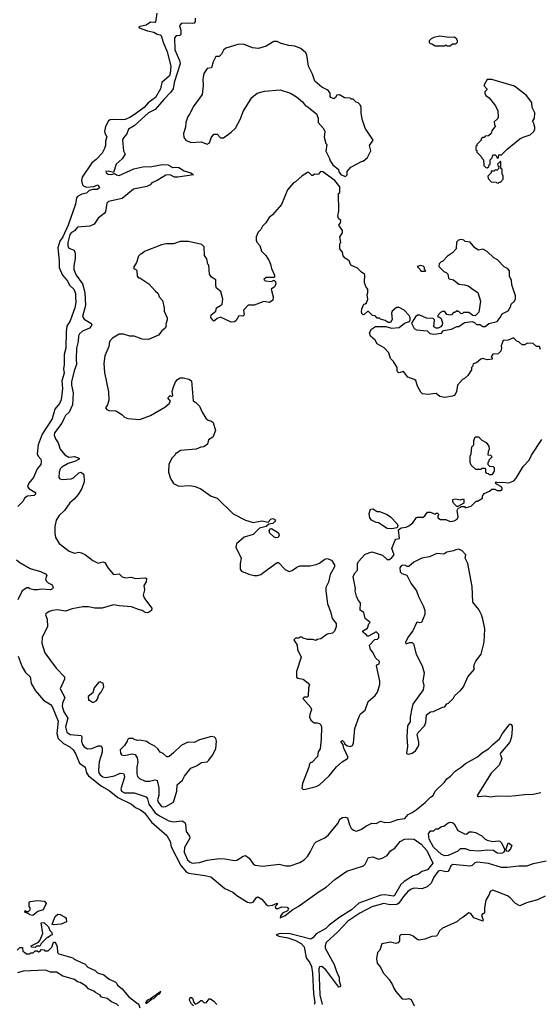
# Model space of a CAD drawing. Extents: x 2086813 to 2278017, y 548126 to 753336.
# Tile 403 of 461: x 2248964 to 2253741, y 668218 to 677261. Entities that reach past the tile are written whole.
import ezdxf

# ---------------------------------------------------------------- set-up
doc = ezdxf.new("R2010")
doc.units = 0

msp = doc.modelspace()

# ---------------------------------------------------------------- linework, layer by layer
at = {"layer": '0CON10XD'}
for points in [[(2250221.7, 677321.7), (2250211.2, 677238.8), (2250205, 677234), (2250165, 677237.1), (2250125, 677210.4), (2250057.5, 677195), (2250060, 677185), (2250135, 677157.5), (2250195.6, 677145.6)], [(2250573.3, 677275), (2250573.8, 677245), (2250565, 677230), (2250550, 677225), (2250505, 677230), (2250445, 677224.2), (2250430, 677205), (2250443.3, 677165), (2250442, 677125), (2250433, 677117), (2250399, 677111), (2250385.2, 677094.8), (2250387.9, 676985), (2250431.3, 676885), (2250434.8, 676855), (2250381.3, 676685), (2250372.7, 676625), (2250348.3, 676591.7), (2250285, 676527.7), (2250207.5, 676435), (2250145, 676403.8), (2250015, 676284.4), (2249961.4, 676255), (2249946.4, 676213.6), (2249915, 676175.6), (2249907.2, 676155), (2249916.7, 676055), (2249932.5, 676025), (2249905, 675983.3), (2249850, 675935), (2249825, 675857.5), (2249775, 675870.8), (2249753.3, 675865), (2249756, 675855), (2249775, 675842), (2249805, 675838.9), (2249835, 675847.5), (2249853.3, 675835), (2249875, 675830), (2250010.5, 675889.5), (2250095, 675909.4), (2250175, 675913.2), (2250275, 675932.1), (2250327.3, 675927.3), (2250346.7, 675916.7)], [(2250195.6, 677145.6), (2250225, 677127.3), (2250253.1, 677123.1), (2250262.2, 677115), (2250279.7, 677055), (2250318, 676965), (2250351.4, 676835), (2250344.7, 676765), (2250337.4, 676745), (2250269.2, 676685), (2250256.2, 676625), (2250210.5, 676545), (2250142.4, 676497.6), (2250105, 676455.4), (2250025.4, 676395), (2249975, 676362.5), (2249932, 676345), (2249895, 676340.8), (2249824.7, 676345.3), (2249795, 676340.9), (2249779.2, 676330.8), (2249750.6, 676279.4), (2249742.3, 676235), (2249745, 676218), (2249763.8, 676185), (2249749.5, 676145), (2249750, 676105), (2249742.9, 676077.1), (2249721.8, 676035), (2249665, 675975.4), (2249624.8, 675945), (2249537.2, 675815), (2249532, 675785), (2249541.1, 675745), (2249552, 675732), (2249575, 675723.3), (2249641.7, 675728.3), (2249685, 675745.5), (2249694.3, 675715), (2249675, 675701.8), (2249635, 675700.6), (2249599.5, 675690.5), (2249575, 675666.5), (2249535, 675657.3), (2249495, 675637.4), (2249484.3, 675625.7), (2249475.6, 675565), (2249406.8, 675375), (2249357.8, 675265), (2249333.3, 675226.7), (2249312.6, 675165), (2249325.2, 675045), (2249325.2, 674985), (2249355.8, 674915.8), (2249398.6, 674865), (2249425, 674820.7), (2249461.6, 674785), (2249475.7, 674745.7), (2249476.6, 674713.4), (2249477.6, 674665), (2249468.8, 674615), (2249426.9, 674495), (2249397.1, 674445), (2249388.4, 674395), (2249386.7, 674245), (2249371.6, 674185), (2249371.4, 674095), (2249364.7, 674055.3), (2249371.6, 674015), (2249351.1, 673945), (2249357.2, 673872.8), (2249345, 673768.8), (2249329.3, 673735), (2249284.7, 673685), (2249262.2, 673595), (2249169.8, 673455), (2249133, 673355), (2249124.7, 673274.7), (2249132, 673252), (2249157.9, 673225), (2249161.2, 673205), (2249157.1, 673175), (2249125, 673135.6), (2249090, 673055), (2249046.5, 673005), (2249034.4, 672975), (2249048.6, 672955), (2249101.2, 672921.2), (2249111.9, 672905), (2249095, 672889.6), (2249036.2, 672885), (2249010.6, 672869.4), (2248991.4, 672835), (2248945, 672791.1)], [(2251955, 675820), (2251970, 675835), (2251970, 675865), (2252002.5, 675905), (2252105, 675960), (2252115, 675960), (2252156.4, 675993.6), (2252187.5, 676055), (2252172.5, 676105), (2252207.5, 676155), (2252133.3, 676265), (2252107, 676347), (2252097.5, 676405), (2252097, 676457), (2252088.3, 676478.3), (2252068.3, 676498.3), (2252051.7, 676501.7), (2252025, 676530), (2252005, 676530), (2251995, 676540), (2251943, 676543), (2251899.3, 676569.3), (2251875, 676567.5), (2251863, 676547), (2251845, 676532.5), (2251820, 676545), (2251812.5, 676555), (2251812.5, 676585), (2251796.4, 676606.4), (2251785, 676617.5), (2251735, 676640), (2251672.5, 676695), (2251651.7, 676761.7), (2251613, 676833), (2251600, 676935), (2251590, 676955), (2251545, 676997.5), (2251487, 677017), (2251433.6, 677023.6), (2251363, 677043), (2251325, 677060), (2251295, 677060), (2251225, 677017.5), (2251155, 676997.5), (2251100.7, 677000.7), (2251016.4, 677036.4), (2250965, 677033.3), (2250855, 677000), (2250835, 676980), (2250814.6, 676945.4), (2250795, 676923.3), (2250765, 676923.3), (2250738, 676875), (2250725, 676817.5), (2250685, 676813.3), (2250654.2, 676765), (2250644.2, 676715), (2250647.5, 676655), (2250638, 676575), (2250555, 676460), (2250526, 676395), (2250507.3, 676372.7), (2250487.5, 676315), (2250485.9, 676274.1), (2250467.5, 676215), (2250468.3, 676178.3), (2250487.5, 676155), (2250535, 676132), (2250629.6, 676139.5), (2250685, 676116.7), (2250705, 676130), (2250722, 676175), (2250745, 676210), (2250775, 676210), (2250805, 676176.7), (2250835, 676176.7), (2250905, 676226.7), (2250943.3, 676265), (2250985.9, 676344.1), (2251015, 676417.5), (2251095, 676547.5), (2251143.9, 676586.1), (2251210, 676605), (2251353.6, 676616.4), (2251450, 676585), (2251503, 676553), (2251557.5, 676505), (2251585, 676470), (2251600, 676465), (2251686.4, 676396.4), (2251702.5, 676355), (2251702.5, 676315), (2251752.5, 676262.5), (2251762.5, 676235), (2251757, 676183), (2251773.3, 676125), (2251782.5, 676115), (2251773.6, 676053.6), (2251807, 675987), (2251813, 675963), (2251837, 675927), (2251890, 675885), (2251893, 675863), (2251912.5, 675835), (2251955, 675820)], [(2252915, 677020), (2252935, 677040), (2252965, 677040), (2252980, 677055), (2252982.5, 677065), (2252975, 677082.5), (2252955, 677100), (2252905, 677097.5), (2252815, 677110), (2252765, 677097.5), (2252740, 677085), (2252720, 677065), (2252721.7, 677051.7), (2252731.7, 677041.7), (2252745, 677040), (2252775, 677020), (2252865, 677020), (2252875, 677030), (2252885, 677020), (2252915, 677020)], [(2253255, 675900), (2253268.3, 675911.7), (2253271.7, 675928.3), (2253280, 675935), (2253280, 675975), (2253298.3, 675991.7), (2253301.7, 676008.3), (2253311.7, 676018.3), (2253328.3, 676018.3), (2253338.3, 676008.3), (2253341.7, 675991.7), (2253358.3, 675991.7), (2253361.7, 676018.3), (2253385, 676020), (2253437, 676073), (2253555, 676167.5), (2253585, 676183.3), (2253648.3, 676201.7), (2253682.5, 676235), (2253692.5, 676255), (2253692.5, 676275), (2253680, 676315), (2253670, 676325), (2253687.5, 676355), (2253690, 676405), (2253666.7, 676455), (2253665, 676500), (2253615.9, 676565.9), (2253505, 676650), (2253295, 676712.5), (2253255, 676710), (2253223, 676657), (2253250, 676625), (2253250, 676615), (2253233, 676597), (2253232.5, 676585), (2253242.5, 676565), (2253271.7, 676541.7), (2253330.7, 676470.7), (2253351.2, 676425), (2253354, 676365), (2253348.8, 676351.2), (2253318.3, 676321.7), (2253320, 676295), (2253330, 676285), (2253295, 676240), (2253290, 676215), (2253267, 676193), (2253235, 676190), (2253225, 676180), (2253215, 676180), (2253200, 676165), (2253200, 676155), (2253160, 676115), (2253158.3, 676101.7), (2253150, 676095), (2253150, 676065), (2253158.3, 676058.3), (2253160, 676045), (2253200, 676005), (2253205, 675990), (2253220, 675975), (2253223, 675923), (2253241.7, 675901.7), (2253255, 675900)], [(2253355, 675760), (2253365, 675770), (2253375, 675770), (2253400, 675795), (2253400, 675825), (2253390, 675845), (2253390, 675885), (2253380, 675895), (2253380, 675955), (2253375, 675960), (2253350, 675935), (2253351.7, 675921.7), (2253360, 675915), (2253358.3, 675891.7), (2253345, 675880), (2253325, 675880), (2253315, 675870), (2253291.7, 675868.3), (2253290, 675855), (2253260, 675825), (2253261.7, 675801.7), (2253291.7, 675771.7), (2253335, 675770), (2253341.7, 675761.7), (2253355, 675760)], [(2250346.7, 675916.7), (2250365, 675904.4), (2250395, 675907.5), (2250425, 675902.5), (2250474, 675874), (2250533.8, 675855), (2250557.5, 675835), (2250413.4, 675813.4), (2250385, 675815.6), (2250345, 675836.8), (2250305, 675832), (2250225, 675782.9), (2250177.1, 675762.9), (2250161.2, 675745), (2250131.7, 675728.3), (2250009.2, 675705), (2249905, 675618.8), (2249779.1, 675590.9), (2249763.8, 675575), (2249750, 675495), (2249739.6, 675480.5), (2249682.3, 675437.7), (2249645.9, 675384.1), (2249606.1, 675363.9), (2249495, 675356.7), (2249467.9, 675322.1), (2249438.6, 675305), (2249425, 675288.1), (2249405.6, 675215), (2249405, 675182.5), (2249415, 675161.2), (2249463, 675143), (2249472.5, 675117.5), (2249473.6, 675066.4), (2249459.3, 675000.7), (2249458.8, 674965), (2249483.1, 674915), (2249538.7, 674835), (2249559.7, 674755), (2249566.5, 674635), (2249540.9, 674535), (2249555, 674510.6), (2249617.5, 674475), (2249624.3, 674464.3), (2249619.1, 674445), (2249605, 674426.4), (2249539.3, 674400.7), (2249512.9, 674375), (2249503.5, 674356.5), (2249501.2, 674305), (2249486.1, 674245), (2249481.5, 674145), (2249485.5, 674095), (2249463.3, 674036.7), (2249439, 673935), (2249438.8, 673905), (2249453.2, 673833.2), (2249447.9, 673725), (2249418.6, 673655), (2249384.2, 673625), (2249367.1, 673595), (2249351.1, 673555), (2249281.8, 673465), (2249280.9, 673445), (2249291.9, 673411.9), (2249315.8, 673375), (2249334, 673315), (2249376.2, 673265), (2249415, 673244.1), (2249465, 673250.4), (2249510, 673235), (2249510, 673225), (2249474.2, 673205), (2249407.5, 673185), (2249348.9, 673151.1), (2249335.6, 673135), (2249324.3, 673105), (2249321.2, 673055), (2249333, 673043), (2249355, 673036.9), (2249435, 673042.7), (2249456.7, 673053.3), (2249505, 673098), (2249526.4, 673106.4), (2249553.3, 673083.3), (2249556.4, 673015), (2249532.7, 672955), (2249498.7, 672901.3), (2249462.4, 672857.6), (2249424, 672825), (2249375.6, 672754.4), (2249325, 672705.8), (2249297.1, 672665), (2249284.4, 672605), (2249285.6, 672545), (2249293.1, 672505), (2249325, 672448.8), (2249418.8, 672378.8), (2249465, 672362.5), (2249505, 672370.9), (2249532, 672365), (2249567.1, 672347.1), (2249635, 672294.5), (2249685, 672270.8), (2249725, 672281.2), (2249745, 672276.5), (2249775, 672222.5), (2249825, 672166.2), (2249875, 672172), (2249905, 672143.8), (2249935, 672135.6), (2249985, 672141.2), (2250025, 672130), (2250114.1, 672134.1), (2250128.3, 672128.3), (2250123, 672097), (2250101.2, 672065), (2250107.5, 672025), (2250096.2, 671975), (2250108, 671945), (2250176, 671855), (2250174.2, 671835.8), (2250155, 671821.4), (2250135, 671814), (2250115, 671816.2), (2250086.7, 671835), (2250052.6, 671842.6), (2249990.6, 671869.4), (2249877.2, 671877.2), (2249825, 671887.5), (2249720, 671855), (2249653.9, 671856.1), (2249595, 671868.6), (2249541.7, 671868.3), (2249445, 671850), (2249385, 671827.5), (2249311.2, 671841.2), (2249265.8, 671835.8), (2249233.3, 671825), (2249203.8, 671805), (2249201.2, 671795), (2249215.8, 671755), (2249218, 671685), (2249170.7, 671589.3), (2249165.7, 671535), (2249194.5, 671444.5), (2249297.5, 671305), (2249374.2, 671225), (2249373.3, 671205), (2249335.5, 671115), (2249376.6, 671035), (2249357.3, 670982.7), (2249354.1, 670955), (2249368, 670905), (2249403.7, 670845), (2249382.9, 670765), (2249396.5, 670716.5), (2249425.2, 670695.2), (2249526.2, 670686.2), (2249533.1, 670675), (2249532.1, 670635), (2249540.9, 670605), (2249555, 670583.6), (2249584.7, 670564.7), (2249625, 670567.2), (2249685, 670593.1), (2249711.5, 670591.5), (2249721.1, 670571.1), (2249720.6, 670535), (2249691.3, 670445), (2249685.9, 670365), (2249688.6, 670345), (2249700.9, 670325), (2249725, 670307.8), (2249755, 670300.5), (2249832.4, 670317.6), (2249885, 670340.4), (2249915, 670338.6), (2249922.7, 670325), (2249924, 670304), (2249892.1, 670197.9), (2249898.8, 670175), (2249925, 670161.2), (2250015, 670161.1), (2250123, 670123), (2250136.7, 670105), (2250148.8, 670055), (2250206.8, 669975), (2250245, 669948.4), (2250333.1, 669903.1), (2250375.6, 669894.4), (2250455, 669902.3), (2250478.3, 669888.3), (2250485, 669872.5), (2250490.3, 669805), (2250521.2, 669761.2), (2250524.6, 669745), (2250476.7, 669656.7), (2250472.8, 669615), (2250502.9, 669545), (2250523.6, 669525), (2250545, 669515.3), (2250615, 669521.2), (2250685, 669541), (2250795, 669556.4), (2250845, 669554), (2250935, 669537.2), (2250956.8, 669543.2), (2251015, 669579.2), (2251035, 669583.8), (2251070.9, 669560.9), (2251105, 669508.8), (2251125, 669496), (2251195, 669488), (2251345, 669503.8), (2251405, 669490), (2251445, 669490), (2251535, 669521.2), (2251575, 669543.3), (2251605.8, 669574.2), (2251631.7, 669621.7), (2251667.5, 669695), (2251685, 669710), (2251763.2, 669746.8), (2251796, 669775), (2251883, 669877), (2251903, 669917), (2251926.2, 669933.8), (2251955, 669937.9), (2251970.9, 669930.9), (2251990, 669865), (2252005.6, 669835), (2252026.2, 669816.2), (2252055, 669808.9), (2252095, 669822.5), (2252145, 669858), (2252195, 669880), (2252235, 669878), (2252275, 669900), (2252315, 669887.5), (2252365, 669890), (2252435, 669914), (2252497.5, 669925), (2252528.3, 669961.7), (2252565, 669978.6), (2252602, 670005), (2252685, 670070), (2252735, 670121.4), (2252758, 670135), (2252777.5, 670175), (2252860.9, 670259.1), (2252882, 670288), (2252916.4, 670313.6), (2252960.9, 670359.1), (2253014.1, 670395.9), (2253055, 670429.5), (2253165, 670490), (2253210.8, 670529.2), (2253266.2, 670563.8), (2253305.7, 670605), (2253367.5, 670655), (2253395, 670706.2), (2253455, 670783.3), (2253465, 670792.5), (2253475, 670787.5), (2253482, 670772), (2253482.9, 670745), (2253475.7, 670675), (2253460.8, 670625), (2253377.5, 670525), (2253373.9, 670513.9), (2253386.9, 670475), (2253374.5, 670435), (2253362.5, 670415), (2253290.2, 670339.8), (2253163.3, 670135), (2253167, 670127), (2253176.1, 670126.1), (2253235, 670131.5), (2253285, 670124.7), (2253345, 670132), (2253451.7, 670128.3), (2253516, 670136), (2253595, 670145.4), (2253675, 670146.4), (2253747.6, 670162.4)], [(2253741.7, 674231.7), (2253735, 674260), (2253705, 674260), (2253675, 674287.5), (2253625, 674290), (2253596.4, 674273.6), (2253573.6, 674273.6), (2253548.3, 674298.3), (2253525, 674307.5), (2253495, 674340), (2253445, 674317.5), (2253400, 674315), (2253383.6, 674266.4), (2253386.2, 674245), (2253380, 674215), (2253355, 674192.5), (2253305, 674190), (2253290, 674165), (2253300, 674155), (2253298.3, 674141.7), (2253255, 674137.5), (2253215, 674150), (2253195, 674142.5), (2253155, 674110), (2253125, 674100), (2253120, 674075), (2253110, 674065), (2253110, 674045), (2253075, 673992.5), (2253046.1, 673963.9), (2253027.5, 673955), (2252980, 673905), (2252972.5, 673845), (2252956.4, 673813.6), (2252937, 673803), (2252865, 673790), (2252819.3, 673799.3), (2252786.4, 673826.4), (2252705, 673817.5), (2252660, 673825), (2252645, 673840), (2252613.9, 673893.9), (2252598.3, 673948.3), (2252582.5, 673957.5), (2252525, 673977.5), (2252485, 674030), (2252445, 674017.5), (2252433.6, 674023.6), (2252427.5, 674035), (2252427, 674067), (2252393, 674123), (2252365, 674150), (2252350.7, 674200.7), (2252308.3, 674248.3), (2252243.6, 674283.6), (2252226.4, 674316.4), (2252182.5, 674355), (2252173.3, 674385), (2252191.7, 674418.3), (2252228.3, 674441.7), (2252323, 674443), (2252375, 674427.5), (2252445.9, 674434.1), (2252495, 674473.8), (2252540, 674490), (2252547.5, 674505), (2252547.5, 674525), (2252537.5, 674545), (2252493, 674593), (2252445, 674617.5), (2252423, 674617), (2252382.5, 674585), (2252376.7, 674565), (2252381.7, 674508.3), (2252365, 674480), (2252345, 674480), (2252317, 674497), (2252275, 674510), (2252265, 674520), (2252245, 674520), (2252225, 674540), (2252200, 674545), (2252165, 674580), (2252155, 674580), (2252125, 674552.5), (2252115, 674550), (2252107, 674557), (2252100, 674575), (2252103.6, 674606.4), (2252121.7, 674648.3), (2252135, 674650), (2252145, 674660), (2252160, 674695), (2252152.5, 674735), (2252160, 674755), (2252160, 674785), (2252142.5, 674805), (2252127.5, 674845), (2252131.7, 674921.7), (2252100.7, 674940.7), (2252065, 674977.5), (2252002.5, 675005), (2251986.4, 675046.4), (2251950.4, 675070.5), (2251932.3, 675092.3), (2251927, 675127), (2251900, 675155), (2251902.5, 675205), (2251910, 675215), (2251900, 675265), (2251926.7, 675303.3), (2251927.5, 675325), (2251892.5, 675375), (2251907.5, 675395), (2251910, 675415), (2251890, 675435), (2251882.5, 675455), (2251892.5, 675505), (2251890, 675665), (2251900, 675675), (2251900, 675725), (2251855, 675782.5), (2251745, 675862.5), (2251725, 675867.5), (2251705, 675842.5), (2251695, 675837.5), (2251668.3, 675841.7), (2251655, 675830), (2251645, 675830), (2251617, 675857), (2251605, 675857.5), (2251555, 675827.5), (2251495, 675772.5), (2251475, 675762.5), (2251421.7, 675698.3), (2251366.1, 675563.9), (2251283, 675467), (2251252.5, 675445), (2251223.6, 675396.4), (2251192.5, 675365), (2251177.5, 675335), (2251151.7, 675308.3), (2251133.8, 675265), (2251132.5, 675235), (2251138.3, 675218.3), (2251167, 675187), (2251182.5, 675135), (2251222.5, 675095), (2251252.5, 675045), (2251266.7, 675015), (2251274.1, 674974.1), (2251303.3, 674915), (2251302.5, 674897.5), (2251297, 674893), (2251225, 674892.5), (2251202.5, 674875), (2251215, 674862.5), (2251275, 674857.5), (2251295, 674867.5), (2251312.5, 674855), (2251313.3, 674835), (2251302.3, 674807.7), (2251270, 674785), (2251290, 674715), (2251286, 674684), (2251255, 674663.3), (2251205, 674672.5), (2251115, 674637.5), (2251061.7, 674638.3), (2251018.3, 674591.7), (2251025, 674550), (2251011.7, 674538.3), (2250975, 674540), (2250950.7, 674499.3), (2250935, 674486.7), (2250905, 674483.3), (2250805, 674527.5), (2250775, 674517.5), (2250755, 674496.7), (2250745, 674493.3), (2250735, 674500), (2250716.2, 674525), (2250719.3, 674550.7), (2250762.5, 674585), (2250770, 674615), (2250807.5, 674635), (2250820.7, 674649.3), (2250827.5, 674695), (2250810, 674765), (2250770, 674795), (2250763.3, 674815), (2250765, 674870), (2250725, 674897.5), (2250706.7, 674925), (2250700, 675005), (2250690, 675015), (2250680, 675065), (2250659.2, 675095), (2250656.7, 675175), (2250635, 675196.7), (2250513, 675223), (2250455, 675223.3), (2250435, 675222.5), (2250375, 675202.5), (2250307, 675203), (2250265, 675192.5), (2250108.3, 675131.7), (2250085, 675110), (2250075, 675110), (2250055, 675090), (2250035, 675030), (2250011.7, 674991.7), (2250011.7, 674971.7), (2250025, 674970), (2250037, 674957), (2250040, 674905), (2250055, 674890), (2250065, 674890), (2250147.5, 674835), (2250208.3, 674768.3), (2250235, 674747.5), (2250243.9, 674713.9), (2250275, 674682.5), (2250290, 674615), (2250290, 674585), (2250317, 674523), (2250317.5, 674505), (2250303.3, 674465), (2250307.5, 674445), (2250296.4, 674423.6), (2250267, 674403), (2250236.1, 674363.9), (2250146.4, 674323.6), (2250087, 674327), (2250013, 674353), (2249973.6, 674353.6), (2249915, 674372.5), (2249875, 674372.5), (2249815, 674336.7), (2249787.5, 674305), (2249782.1, 674257.9), (2249746.2, 674175), (2249736.4, 674103.6), (2249741.7, 674021.7), (2249777, 673843), (2249780, 673765), (2249770, 673725), (2249750, 673695), (2249761.7, 673681.7), (2249783, 673673), (2249847, 673667), (2249900, 673635), (2249925, 673610), (2249955, 673597.5), (2250065, 673588), (2250164.4, 673625.6), (2250295, 673701.2), (2250336.7, 673735), (2250346.4, 673756.4), (2250323, 673787), (2250345, 673810), (2250355, 673800), (2250367.5, 673805), (2250362.5, 673845), (2250370.7, 673879.3), (2250393.3, 673935), (2250412.3, 673957.7), (2250435, 673970), (2250465, 673972.5), (2250515, 673960), (2250538.8, 673945), (2250555, 673760), (2250580, 673745), (2250615, 673710), (2250637.5, 673655), (2250670.4, 673600.5), (2250692.3, 673582.3), (2250725, 673573.8), (2250740.4, 673560.5), (2250761.7, 673488.3), (2250735, 673427.5), (2250697, 673403), (2250687, 673363), (2250653.6, 673336.4), (2250625, 673333.3), (2250583.6, 673316.4), (2250440, 673305), (2250405, 673280), (2250395, 673280), (2250390, 673265), (2250360, 673235), (2250333.6, 673176.4), (2250330, 673105), (2250346.4, 673046.4), (2250375, 673002.5), (2250425, 672977.5), (2250525, 672983.3), (2250573, 672973)], [(2252765, 674372.5), (2252835, 674382.5), (2252853, 674407), (2252925, 674417.5), (2252975, 674442.5), (2252995, 674443.3), (2253045, 674480), (2253115, 674487.5), (2253138.3, 674478.3), (2253155, 674460), (2253185, 674460), (2253213, 674443), (2253235, 674442.5), (2253268.3, 674471.7), (2253345, 674490), (2253372.5, 674525), (2253390, 674560), (2253445, 674587.5), (2253471.7, 674628.3), (2253473, 674647), (2253503, 674677), (2253513, 674697), (2253513.3, 674725), (2253480, 674825), (2253476.7, 674865), (2253460, 674905), (2253457.5, 674955), (2253440, 674975), (2253410.7, 674990.7), (2253350, 675055), (2253315, 675073.3), (2253255, 675132.5), (2253215, 675152.5), (2253175, 675143.3), (2253140, 675165), (2253098.3, 675218.3), (2253053, 675223), (2253040, 675235), (2253015, 675242.5), (2252990, 675235), (2252971.7, 675218.3), (2252970, 675155), (2252935, 675120), (2252890.7, 675089.3), (2252845, 675040), (2252831.7, 675038.3), (2252811.7, 675018.3), (2252810, 674995), (2252855, 674947.5), (2252878.3, 674938.3), (2252892.5, 674925), (2252898.3, 674888.3), (2252905, 674880), (2252945, 674872.5), (2252993, 674833), (2253045, 674826.7), (2253080, 674815), (2253135, 674777.5), (2253167.5, 674755), (2253191.2, 674675), (2253177.5, 674575), (2253145, 674540), (2253123, 674543), (2253085, 674570), (2253035, 674570), (2253028.3, 674561.7), (2253015, 674560), (2252995, 674580), (2252981.7, 674581.7), (2252975, 674590), (2252958.3, 674571.7), (2252945, 674570), (2252925, 674550), (2252915, 674547.5), (2252883, 674553), (2252865, 674580), (2252845, 674580), (2252825, 674570), (2252800, 674545), (2252801.7, 674531.7), (2252815, 674530), (2252830, 674515), (2252842.5, 674475), (2252841.7, 674458.3), (2252829.3, 674440.7), (2252805, 674427.5), (2252785, 674427.5), (2252765, 674440), (2252770, 674505), (2252757, 674517), (2252698.3, 674518.3), (2252635, 674547.5), (2252615, 674547.5), (2252595, 674532.5), (2252560, 674475), (2252583.6, 674423.6), (2252605, 674412.5), (2252701.7, 674401.7), (2252728.3, 674378.3), (2252765, 674372.5)], [(2252685, 674950), (2252690, 674955), (2252680, 674965), (2252680, 674985), (2252667, 674997), (2252645, 675002.5), (2252610, 674995), (2252640, 674965), (2252645, 674950), (2252685, 674950)], [(2253295, 673080), (2253275, 673080), (2253265, 673090), (2253251.7, 673091.7), (2253240, 673105), (2253240, 673135), (2253235, 673140), (2253205, 673140), (2253195, 673130), (2253148.3, 673128.3), (2253108.3, 673168.3), (2253097.5, 673195), (2253098.3, 673251.7), (2253107.5, 673275), (2253113, 673337), (2253130, 673355), (2253130, 673395), (2253145, 673430), (2253175, 673430), (2253205, 673400), (2253245, 673377.5), (2253267.5, 673345), (2253272.5, 673315), (2253261.7, 673291.7), (2253260, 673265), (2253285, 673260), (2253300, 673245), (2253270, 673215), (2253268.3, 673201.7), (2253260, 673195), (2253260, 673175), (2253275, 673160), (2253308.3, 673158.3), (2253316.7, 673146.7), (2253316.4, 673113.6), (2253295, 673080)], [(2251585, 670192.5), (2251685, 670218.8), (2251715, 670233.8), (2251805, 670317.5), (2251871.7, 670398.3), (2251924.2, 670445.8), (2251972.5, 670475), (2251977.5, 670485), (2251936.2, 670575), (2251932.5, 670602.5), (2251912.5, 670625), (2251912.5, 670635), (2251925, 670640), (2251940, 670625), (2251947, 670607), (2251972.3, 670592.3), (2251995, 670586), (2252016.7, 670595), (2252026.2, 670615), (2252038.3, 670751.7), (2252078.3, 670861.7), (2252090, 670885), (2252135, 670920), (2252161.7, 670998.3), (2252226.4, 671053.6), (2252246.4, 671083.6), (2252270, 671155), (2252270, 671185), (2252237.5, 671325), (2252240, 671335), (2252262.5, 671345), (2252266.7, 671365), (2252229.3, 671399.3), (2252205, 671452.5), (2252183.3, 671475), (2252172.5, 671515), (2252221.7, 671568.3), (2252248.3, 671571.7), (2252260, 671585), (2252260, 671615), (2252235, 671637.5), (2252165, 671600), (2252155, 671600), (2252143.3, 671613.3), (2252115, 671632.5), (2252110, 671645), (2252156.4, 671673.6), (2252168.3, 671711.7), (2252180, 671725), (2252135, 671760), (2252122.5, 671815), (2252088.3, 671838.3), (2252090, 671905), (2252069.3, 671929.3), (2252053.3, 671965), (2252043.3, 672015), (2252046.1, 672036.1), (2252023.3, 672145), (2252037.5, 672175), (2252062.5, 672205), (2252063, 672263), (2252072.5, 672285), (2252135, 672352.5), (2252195, 672372.5), (2252291.7, 672341.7), (2252335, 672302.5), (2252357, 672303), (2252380, 672320), (2252400, 672345), (2252380, 672405), (2252408.3, 672481.7), (2252415, 672490), (2252450, 672495), (2252440, 672575), (2252465, 672592.5), (2252509.3, 672600.7), (2252535, 672612.5), (2252570, 672640), (2252605, 672687.5), (2252615, 672692.5), (2252665, 672692.5), (2252682.5, 672705), (2252705, 672737.5), (2252735, 672737.5), (2252775, 672720), (2252785, 672730), (2252798.3, 672728.3), (2252810, 672715), (2252800, 672705), (2252800, 672685), (2252825, 672670), (2252875, 672670), (2252915, 672652.5), (2252951.7, 672658.3), (2252977.5, 672675), (2252986.4, 672693.6), (2252977, 672753), (2252991.7, 672778.3), (2253005, 672780), (2253015, 672790), (2253045, 672790), (2253051.7, 672781.7), (2253065, 672780), (2253107, 672793), (2253151.7, 672838.3), (2253165, 672840), (2253210, 672865), (2253210, 672885), (2253225, 672910), (2253275, 672930), (2253295, 672947.5), (2253325, 672947.5), (2253345, 672937.5), (2253375, 672937.5), (2253390, 672945), (2253392.5, 672955), (2253385, 672970), (2253340, 672995), (2253330, 673005), (2253332.5, 673017.5), (2253345, 673010), (2253395, 673013.3), (2253453.6, 673006.4), (2253497.5, 673025), (2253520.7, 673049.3), (2253585, 673157.5), (2253640, 673215), (2253659.3, 673260.7), (2253756.7, 673405)], [(2250573, 672973), (2250625, 672952.5), (2250720, 672885), (2250775, 672867.5), (2250923.2, 672723.2), (2251035, 672663.8), (2251105, 672643.3), (2251185, 672657.5), (2251243, 672647), (2251267, 672673), (2251285, 672679.2), (2251302.5, 672675), (2251310, 672665), (2251302.5, 672647.5), (2251285.7, 672634.3), (2251251.2, 672628.8), (2251225, 672606.7), (2251165, 672590), (2251106.1, 672533.9), (2251025, 672506.7), (2250952.7, 672447.3), (2250946.7, 672415), (2250996.7, 672315), (2250987.5, 672265), (2250987.5, 672215), (2251000, 672195), (2251065, 672167.5), (2251115, 672156.7), (2251145, 672156.7), (2251175, 672166.7), (2251204, 672186), (2251325, 672276.7), (2251340, 672275), (2251400.7, 672210.7), (2251435, 672193.3), (2251465, 672202.5), (2251506.4, 672233.6), (2251535, 672246.2), (2251625, 672246.2), (2251685, 672256.7), (2251715, 672270), (2251763.9, 672306.1), (2251785, 672312.5), (2251825, 672297.5), (2251852.5, 672255), (2251852.5, 672235), (2251812.5, 672165), (2251797.5, 672095), (2251772.5, 672045), (2251772.5, 672015), (2251787.5, 671895), (2251816.7, 671825), (2251832.3, 671762.3), (2251866.4, 671716.4), (2251867.5, 671685), (2251853.3, 671645), (2251835, 671626.7), (2251785, 671617.5), (2251727, 671573), (2251695, 671567.5), (2251681.7, 671558.3), (2251653, 671567), (2251605, 671567.5), (2251565, 671580), (2251555, 671590), (2251535, 671590), (2251525, 671580), (2251495, 671580), (2251480, 671565), (2251510, 671515), (2251512.5, 671475), (2251547.5, 671405), (2251502.5, 671275), (2251503, 671223), (2251515, 671212.5), (2251565, 671202.5), (2251609.3, 671169.3), (2251621.7, 671151.7), (2251613, 671123), (2251611.7, 671048.3), (2251601.7, 671038.3), (2251575, 671037.5), (2251563.3, 671025), (2251636.2, 670945), (2251640, 670925), (2251625, 670880), (2251623.8, 670855), (2251636.4, 670826.4), (2251665, 670803.8), (2251695, 670803.3), (2251715, 670796.7), (2251726.7, 670785), (2251732.5, 670765), (2251731.7, 670651.7), (2251720, 670565), (2251703, 670537), (2251697, 670493), (2251645, 670440), (2251635, 670440), (2251623, 670427), (2251617.5, 670395), (2251560, 670245), (2251553, 670203), (2251565, 670190), (2251585, 670192.5)], [(2252985, 672790), (2252975, 672790), (2252945, 672820), (2252937.5, 672835), (2252940, 672855), (2252965, 672860), (2253005, 672852.5), (2253035, 672860), (2253040, 672855), (2253038.3, 672821.7), (2252985, 672790)], [(2252375, 672583.3), (2252335, 672586.7), (2252255, 672640), (2252233.6, 672643.6), (2252192.5, 672665), (2252177.5, 672685), (2252170, 672725), (2252183.6, 672766.4), (2252205, 672767.5), (2252245, 672742.5), (2252265, 672742.5), (2252335, 672716.7), (2252365.9, 672695.9), (2252429.2, 672629.2), (2252433.8, 672615), (2252427, 672593), (2252375, 672583.3)], [(2251315, 672501.2), (2251295, 672510), (2251260, 672545), (2251253.3, 672565), (2251263.8, 672586.2), (2251275, 672586.7), (2251337.9, 672547.9), (2251345.8, 672525), (2251335, 672503.8), (2251315, 672501.2)], [(2252535, 670516.7), (2252565, 670523.8), (2252595, 670546.7), (2252627.5, 670595), (2252627.5, 670625), (2252612.5, 670695), (2252620, 670715), (2252677.5, 670775), (2252690, 670805), (2252697.5, 670875), (2252735, 670902.5), (2252761.7, 670908.3), (2252843, 670947), (2252865, 670950), (2252883.6, 670976.4), (2252900, 670985), (2252945, 671030), (2252957, 671053), (2253009.6, 671100.5), (2253037.5, 671135), (2253077.5, 671225), (2253137.5, 671295), (2253132.5, 671315), (2253137.5, 671345), (2253149.3, 671370.7), (2253200, 671435), (2253227.5, 671545), (2253232.5, 671665), (2253213.3, 671755), (2253202.5, 671795), (2253177.5, 671845), (2253120.7, 671910.7), (2253116.2, 672055), (2253076.2, 672265), (2253052.5, 672315), (2253056.4, 672346.4), (2253025, 672382.5), (2252995, 672396.7), (2252965, 672393.3), (2252945, 672382.5), (2252885, 672370), (2252855, 672353.3), (2252790.7, 672359.3), (2252725, 672326.7), (2252655, 672316.7), (2252581.7, 672278.3), (2252535, 672240), (2252515, 672240), (2252507, 672247), (2252478.3, 672251.7), (2252463.6, 672246.4), (2252453, 672227), (2252455, 672190), (2252470, 672175), (2252515, 672160), (2252552.5, 672085), (2252606.2, 672015), (2252623, 671963), (2252670.7, 671870.7), (2252682.5, 671835), (2252681.7, 671798.3), (2252650, 671725), (2252635, 671720), (2252615, 671726.7), (2252605, 671720), (2252572.3, 671647.7), (2252532.5, 671595), (2252503, 671543), (2252508.3, 671528.3), (2252545, 671540), (2252565, 671540), (2252578.3, 671528.3), (2252602.5, 671435), (2252657.5, 671325), (2252677, 671263), (2252662.5, 671185), (2252672.5, 671145), (2252667.5, 671105), (2252570, 670975), (2252563.3, 670935), (2252547.5, 670855), (2252547, 670813), (2252522.5, 670775), (2252517.5, 670675), (2252522.5, 670585), (2252512.5, 670525), (2252518.3, 670518.3), (2252535, 670516.7)], [(2248935, 672299.2), (2248965, 672274.4), (2249060.2, 672220.2), (2249155, 672192.9), (2249200.3, 672170.3), (2249211.2, 672155), (2249200, 672125), (2249205.8, 672105.8), (2249225, 672088), (2249261.7, 672071.7), (2249270, 672045), (2249265, 672034), (2249245, 672024.5), (2249165, 672032.1), (2249126.7, 672023.3), (2249093.4, 672023.4), (2249056.2, 672035), (2249045, 672043.8), (2249027.7, 672042.3), (2248986, 672015), (2248947.7, 671932.3)], [(2248950.9, 671415), (2248985, 671316.2), (2249016.6, 671266.6), (2249058.6, 671225), (2249068.9, 671165), (2249108.2, 671098.2), (2249182.5, 671012.5), (2249245, 670971.2), (2249261.9, 670951.9), (2249317.1, 670817.1), (2249303.7, 670705), (2249315, 670657.7), (2249365, 670614), (2249425, 670582.5), (2249454.2, 670554.2), (2249475, 670522.5), (2249511.2, 670431.2), (2249564.7, 670394.7), (2249575.8, 670345), (2249595.4, 670315), (2249715, 670220.6), (2249785, 670182.9), (2249865, 670117.9), (2249988.1, 670055), (2250025.6, 670025.6), (2250072.3, 670005), (2250108.7, 669975), (2250172.2, 669892.2), (2250315, 669767.1), (2250343, 669713), (2250354.7, 669665), (2250441.4, 669491.4), (2250495, 669432.4), (2250515, 669421.6), (2250555.2, 669414.8), (2250661.1, 669401.1), (2250717.6, 669387.5), (2250845, 669281.6), (2250919.1, 669249.1), (2250955, 669217.5), (2251055, 669156.7), (2251085, 669150.3), (2251105, 669154.5), (2251135, 669196), (2251145, 669204), (2251155, 669203.1), (2251185, 669184.5), (2251225.6, 669135.6), (2251245, 669123.6), (2251282.3, 669127.7), (2251327, 669147), (2251327.5, 669135), (2251308.8, 669115), (2251315, 669096.7), (2251335, 669099.2), (2251365.7, 669114.3), (2251418.8, 669108.8), (2251429.4, 669095), (2251422.6, 669077.4), (2251373.8, 669055), (2251358.8, 669035), (2251352.5, 669012.5), (2251400.8, 669035), (2251469.9, 669090.1), (2251517.9, 669115), (2251713.1, 669255), (2251776, 669295), (2251855, 669364.8), (2251965, 669441.5), (2252119.6, 669490.4), (2252133.5, 669505), (2252165.8, 669565), (2252205, 669572.9), (2252255, 669550), (2252291.3, 669558.7), (2252334.4, 669585.6), (2252365, 669626.7), (2252405, 669653.3), (2252455, 669712), (2252495, 669734.4), (2252531.1, 669738.9), (2252585, 669734.5), (2252648.7, 669688.7), (2252699.1, 669629.1), (2252755.9, 669515), (2252705, 669453.3), (2252652.9, 669437.1), (2252625, 669414.2), (2252575, 669397.2), (2252491.4, 669345), (2252462.2, 669317.8), (2252403.7, 669216.3), (2252395, 669212.4), (2252315, 669223.6), (2252278.6, 669221.4), (2252075, 669148), (2252007.2, 669085), (2251902.7, 669017.3), (2251803, 668945), (2251772.8, 668915), (2251685, 668866.6), (2251652.5, 668827.5), (2251635, 668816.3), (2251446.2, 668863.8), (2251355, 668869.1), (2251316.7, 668855), (2251341.2, 668845), (2251425, 668829.8), (2251487.6, 668807.6), (2251547.9, 668775), (2251573.5, 668745), (2251593.5, 668645), (2251627.5, 668597.5), (2251642.1, 668565), (2251652.1, 668505), (2251659.9, 668315), (2251671.2, 668235), (2251667.1, 668215)], [(2249645, 670992.5), (2249665.9, 671004.1), (2249678.3, 671021.7), (2249691.2, 671058.8), (2249712.5, 671085), (2249736.7, 671135), (2249728.3, 671168.3), (2249715, 671170), (2249705, 671180), (2249690, 671175), (2249647.5, 671125), (2249635, 671080), (2249592.5, 671045), (2249595, 671010), (2249605, 671010), (2249632.5, 670992.5), (2249645, 670992.5)], [(2250285, 670030.4), (2250305, 670034.6), (2250375.7, 670075), (2250405.8, 670175), (2250410, 670235), (2250456.2, 670275), (2250475.9, 670314.1), (2250534.1, 670385.9), (2250585, 670407.5), (2250632.3, 670437.7), (2250685, 670443.3), (2250700.4, 670459.5), (2250734.1, 670505.9), (2250763.3, 670565), (2250768.8, 670635), (2250765, 670660), (2250751.7, 670671.7), (2250725, 670677.5), (2250614.2, 670645.8), (2250565, 670621.2), (2250505, 670626), (2250444.2, 670595.8), (2250375, 670527.5), (2250335, 670492.5), (2250325, 670490), (2250315, 670490), (2250280.7, 670520.7), (2250252.5, 670535), (2250232.5, 670565), (2250205, 670590), (2250150, 670615), (2250131.7, 670631.7), (2250065, 670642.5), (2250045, 670640), (2250015, 670650), (2250005, 670660), (2249965, 670660), (2249951.7, 670648.3), (2249950, 670635), (2249926.7, 670595), (2249886.2, 670555), (2249888, 670525), (2249899.2, 670509.2), (2249923, 670503), (2249995, 670517.5), (2250023.3, 670513.3), (2250042.3, 670482.3), (2250047.7, 670445), (2250038.8, 670395), (2250037.5, 670335), (2250045, 670309.2), (2250062.7, 670292.7), (2250115, 670266.7), (2250155, 670266.7), (2250205, 670280), (2250224.2, 670274.2), (2250241.1, 670205), (2250240.4, 670135), (2250229.3, 670095), (2250233.2, 670075), (2250265, 670035.5), (2250285, 670030.4)], [(2252865, 669581.7), (2252835, 669594.3), (2252760.5, 669660.5), (2252722.5, 669735), (2252714, 669785), (2252735, 669810), (2252765, 669810), (2252781.7, 669828.3), (2252805, 669830), (2252835, 669850), (2252855, 669852.5), (2252895.5, 669884.4), (2252915, 669889.5), (2252935, 669886.5), (2252950, 669875), (2252985, 669813.8), (2253045, 669783.8), (2253065, 669781.2), (2253087.6, 669802.4), (2253115, 669803.1), (2253146, 669795), (2253204.2, 669764.2), (2253234.2, 669734.2), (2253254.3, 669724.3), (2253305, 669712), (2253355, 669718.8), (2253370, 669715), (2253382.5, 669705), (2253412.5, 669645), (2253411.7, 669628.3), (2253402.5, 669615), (2253393.8, 669606.2), (2253375, 669603.3), (2253345, 669607.5), (2253310.7, 669630.7), (2253255, 669632.9), (2253176, 669624), (2253095, 669631.3), (2253055, 669644.6), (2253005, 669645.7), (2252985.9, 669624.1), (2252895, 669584.8), (2252865, 669581.7)], [(2253445, 669620), (2253430, 669625), (2253427.5, 669645), (2253445, 669700), (2253460, 669695), (2253480, 669675), (2253467.5, 669645), (2253445, 669620)], [(2253795, 669532.1), (2253675, 669508.2), (2253615, 669486.4), (2253543.9, 669486.1), (2253436.7, 669473.3), (2253385.3, 669475.3), (2253265, 669510.5), (2253165, 669522.2), (2253142, 669518), (2253115, 669494.2), (2253095, 669485.5), (2252938.6, 669501.4), (2252920, 669490), (2252906.2, 669453.8), (2252892.4, 669437.6), (2252875, 669433.3), (2252824.6, 669445.4), (2252805, 669439.4), (2252764, 669386), (2252738.8, 669331.2), (2252702.6, 669297.4), (2252655, 669277.5), (2252585, 669284.5), (2252555, 669274.4), (2252525, 669254.4), (2252485, 669207.9), (2252443.7, 669146.3), (2252426.1, 669133.9), (2252361, 669131), (2252305, 669144.6), (2252195, 669114), (2252085, 669055.3), (2251975, 668982.2), (2251884.5, 668885), (2251775, 668785.5), (2251765.4, 668755.4), (2251766.2, 668735), (2251850, 668585), (2251869.8, 668519.8), (2251895.4, 668465), (2251896.7, 668435), (2251908.6, 668395), (2251905, 668377.5), (2251893.8, 668375), (2251773.3, 668533.3), (2251735, 668565.4), (2251715, 668560.9), (2251708, 668545), (2251718.8, 668305), (2251739.2, 668215)], [(2253785, 669210), (2253715, 669177.5), (2253615, 669151.2), (2253555, 669123.8), (2253513.3, 669145), (2253466, 669195), (2253438.8, 669215), (2253305, 669267.5), (2253280, 669255), (2253272.5, 669225), (2253242.5, 669175), (2253230, 669105), (2253230, 669055), (2253211.7, 669048.3), (2253202.5, 669035), (2253216.7, 668995), (2253215, 668980), (2253131.7, 669011.7), (2253105, 669051.2), (2253085, 669057.5), (2253033.2, 669016.8), (2253005, 669004), (2252975, 668975.8), (2252845, 668918), (2252817.6, 668892.4), (2252798, 668855), (2252785, 668843.8), (2252745, 668841.2), (2252682.3, 668817.7), (2252627.7, 668807.7), (2252606.7, 668815), (2252575, 668843.8), (2252547, 668857), (2252465, 668858.8), (2252450, 668845), (2252448.3, 668801.7), (2252438.3, 668781.7), (2252415, 668776.7), (2252365, 668790), (2252335, 668783.8), (2252287, 668773), (2252267.5, 668715), (2252246.4, 668693.6), (2252238.8, 668635), (2252244.3, 668594.3), (2252272.3, 668562.3), (2252302.7, 668502.7), (2252353.3, 668445), (2252386.1, 668396.1), (2252396.7, 668365), (2252416.7, 668335), (2252475, 668266.7), (2252505, 668264), (2252535, 668272.5), (2252555, 668262.5), (2252584.3, 668204.3)], [(2249085, 669032.5), (2249055, 669040), (2249048.3, 669048.3), (2249010, 669065), (2249015, 669080), (2249025, 669070), (2249045, 669070), (2249060, 669085), (2249060, 669105), (2249050, 669115), (2249050, 669155), (2249058.3, 669161.7), (2249125, 669172.5), (2249190, 669165), (2249207.5, 669145), (2249180, 669085), (2249131.2, 669068.8), (2249085, 669032.5)], [(2249275, 668947.5), (2249260, 668955), (2249290, 669025), (2249313, 669047), (2249335, 669042.5), (2249382.5, 669015), (2249390, 669005), (2249392.5, 668975), (2249345, 668953.3), (2249275, 668947.5)], [(2249105, 668740), (2249073, 668743), (2249070, 668755), (2249135, 668790), (2249147, 668803), (2249177, 668867), (2249160, 668965), (2249185, 668970), (2249228.3, 668928.3), (2249240, 668895), (2249257, 668877), (2249260, 668855), (2249245, 668850), (2249225, 668830), (2249215, 668830), (2249160, 668775), (2249148.3, 668751.7), (2249118.3, 668751.7), (2249105, 668740)], [(2248940, 668715), (2248965, 668740), (2248988.3, 668738.3), (2248991.7, 668701.7), (2249008.3, 668698.3), (2249025, 668680), (2249055, 668680), (2249065, 668690), (2249088.3, 668691.7), (2249105, 668710), (2249125, 668710), (2249135, 668700), (2249148.3, 668701.7), (2249165, 668720), (2249187, 668717), (2249195, 668710), (2249225, 668710), (2249258.3, 668741.7), (2249275, 668790), (2249285, 668790), (2249300, 668765), (2249307.5, 668745), (2249310, 668695), (2249321.7, 668681.7), (2249450, 668645), (2249463, 668633), (2249565, 668586.7), (2249590, 668560), (2249655, 668527.5), (2249676.4, 668506.4), (2249735, 668487.5), (2249785, 668450), (2249840, 668425), (2249855, 668410), (2249860, 668395), (2249905, 668360), (2249960.7, 668290.7), (2250045, 668226.7), (2250055, 668222.5), (2250066, 668186)], [(2249870, 668205), (2249855, 668220), (2249805, 668240), (2249765, 668272.5), (2249715, 668282.5), (2249703, 668303), (2249660, 668325), (2249645, 668340), (2249595, 668360), (2249573, 668383), (2249517, 668417), (2249495, 668423.3), (2249467, 668447), (2249435, 668453.8), (2249360, 668475), (2249301.7, 668511.7), (2249245, 668513.8), (2249201.7, 668531.7), (2248995, 668522.5), (2248943, 668507)], [(2250125, 668225.8), (2250135, 668233.2), (2250168.7, 668261.3), (2250196.5, 668275), (2250230.8, 668309.2), (2250245.5, 668315), (2250257.5, 668335), (2250162.6, 668267.4), (2250135.8, 668255), (2250118.9, 668235), (2250125, 668225.8)], [(2250560, 668205), (2250537.5, 668225), (2250523.3, 668255), (2250525, 668270), (2250535, 668282.5), (2250550, 668275), (2250563, 668233), (2250575, 668220), (2250595, 668227.5), (2250625, 668252.5), (2250635, 668252.5), (2250653.8, 668233.8), (2250675, 668232.5), (2250701.7, 668268.3), (2250715, 668267.5), (2250745, 668246.2), (2250773.3, 668215)]]:
    msp.add_lwpolyline(points, dxfattribs=at)

doc.saveas('drawing.dxf')
